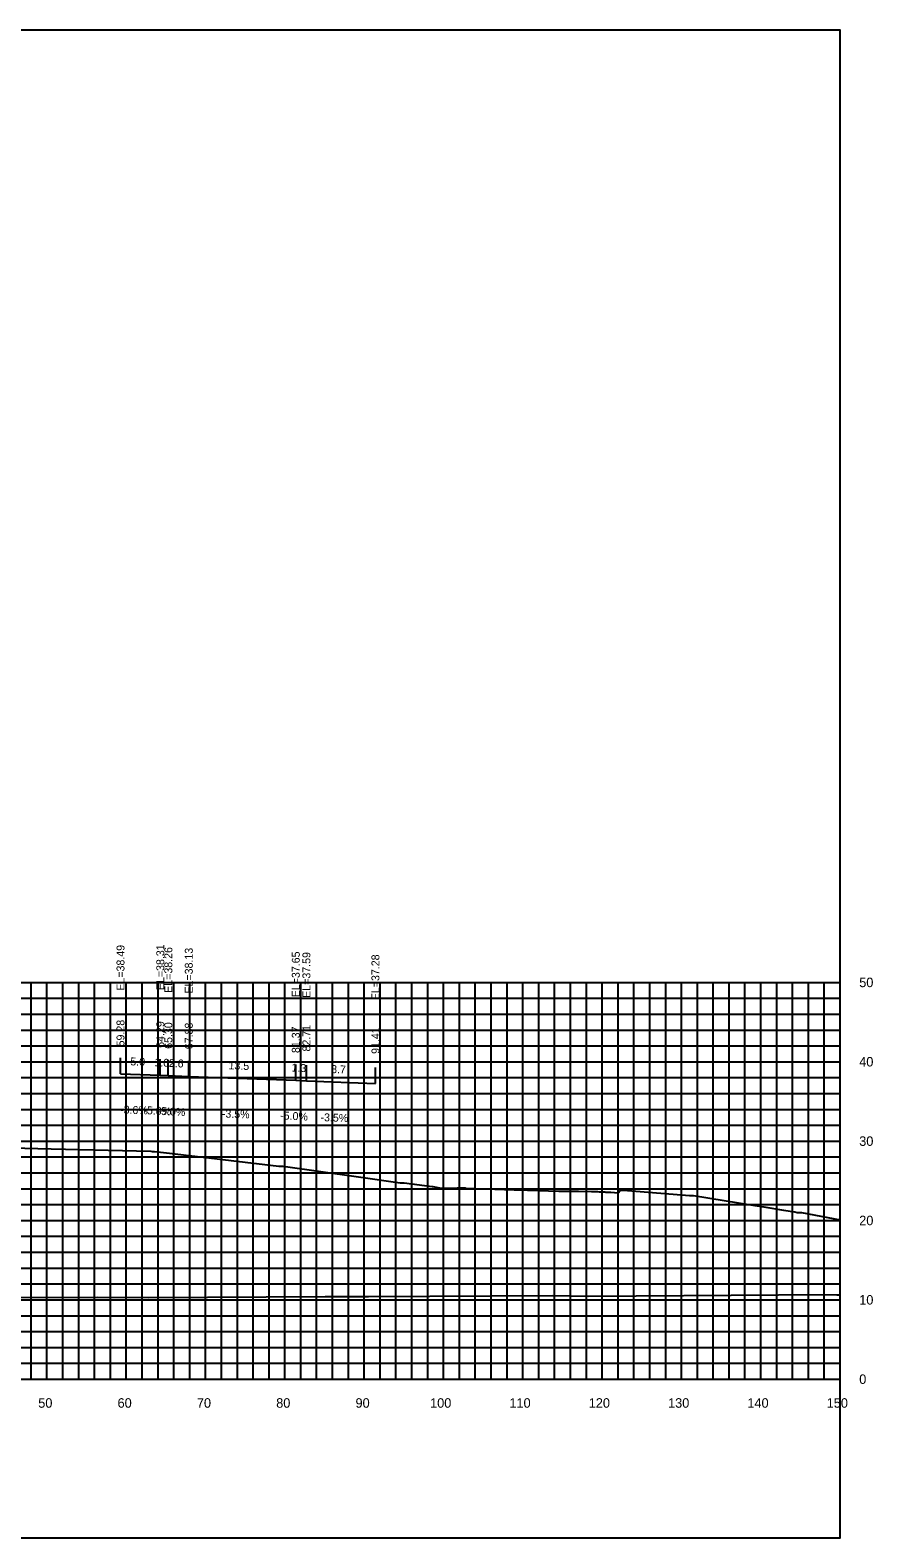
# Model space of a CAD drawing. Extents: x 1800880 to 1818864, y 245271 to 250560.
# Drawn here: x 1810249.8 to 1810356, y 247501.3 to 247691.3 of the extents above; entities that cross this region are included whole.
import ezdxf

# ---------------------------------------------------------------- set-up
doc = ezdxf.new("R2010")
doc.units = 0
for name, color, linetype in [('33', 7, 'Continuous'), ('ANNO-TXT', 7, 'Continuous'), ('CL-CNST', 7, 'Continuous'), ('DESIGN - DRAINAGE - Bridges', 7, 'Continuous'), ('Level 37', 7, 'Continuous'), ('Level 46', 7, 'Continuous'), ('Level 62', 7, 'Continuous'), ('SHT-BDR', 7, 'Continuous')]:
    doc.layers.add(name, color=color, linetype=linetype)

msp = doc.modelspace()

# ---------------------------------------------------------------- linework, layer by layer
at = {"layer": 'CL-CNST'}
msp.add_lwpolyline([(1810240.74, 247550.55), (1810252.44, 247550.27), (1810265.01, 247549.97), (1810265.19, 247549.96), (1810265.47, 247549.95), (1810267.36, 247549.74), (1810281.18, 247548.08), (1810281.57, 247548.08), (1810281.71, 247548.08), (1810291.21, 247546.73), (1810296.47, 247545.99), (1810296.65, 247545.99), (1810296.98, 247545.99), (1810300.5, 247545.52), (1810300.56, 247545.51), (1810301.62, 247545.33), (1810301.63, 247545.33), (1810301.64, 247545.33), (1810301.65, 247545.33), (1810301.66, 247545.33), (1810301.67, 247545.33), (1810301.68, 247545.33), (1810301.69, 247545.33), (1810301.69, 247545.33), (1810301.7, 247545.33), (1810301.71, 247545.33), (1810301.71, 247545.33), (1810302.48, 247545.33), (1810302.53, 247545.33), (1810302.6, 247545.34), (1810302.68, 247545.34), (1810302.77, 247545.34), (1810302.87, 247545.34), (1810303, 247545.34), (1810303.16, 247545.34), (1810303.37, 247545.34), (1810303.63, 247545.35), (1810303.99, 247545.35), (1810304.5, 247545.35), (1810304.66, 247545.36), (1810304.68, 247545.35), (1810304.7, 247545.34), (1810304.72, 247545.34), (1810304.73, 247545.33), (1810310.82, 247545.09), (1810311.22, 247545.09), (1810316.47, 247544.96), (1810317.3, 247544.95), (1810318.95, 247544.93), (1810320.57, 247544.92), (1810320.75, 247544.91), (1810321.06, 247544.89), (1810321.33, 247544.88), (1810321.56, 247544.87), (1810321.76, 247544.86), (1810321.94, 247544.85), (1810322.1, 247544.85), (1810322.24, 247544.84), (1810322.37, 247544.83), (1810322.49, 247544.83), (1810322.59, 247544.82), (1810322.69, 247544.82), (1810322.72, 247544.82), (1810322.76, 247544.81), (1810322.83, 247544.81), (1810322.89, 247544.8), (1810322.95, 247544.8), (1810323, 247544.8), (1810323.94, 247544.73), (1810324.19, 247545.02), (1810324.57, 247545.06), (1810324.6, 247545.06), (1810332.44, 247544.43), (1810332.95, 247544.39), (1810333.4, 247544.39), (1810333.44, 247544.39), (1810341.17, 247543.13), (1810342.3, 247542.95), (1810344.79, 247542.55), (1810346.23, 247542.32), (1810346.52, 247542.27), (1810347.05, 247542.26), (1810347.06, 247542.26), (1810351.93, 247541.35)], dxfattribs=at)
at = {"layer": 'DESIGN - DRAINAGE - Bridges'}
for p, q in [((1810351.93, 247521.25), (1810351.93, 247571.25)), ((1810351.99, 247571.25), (1810351.93, 247571.25)), ((1810351.99, 247561.25), (1810351.93, 247561.25)), ((1810351.99, 247551.25), (1810351.93, 247551.25)), ((1810351.99, 247541.25), (1810351.93, 247541.25)), ((1810351.99, 247531.25), (1810351.93, 247531.25)), ((1810051.93, 247521.25), (1810351.93, 247521.25)), ((1810251.93, 247521.19), (1810251.93, 247521.25)), ((1810261.93, 247521.19), (1810261.93, 247521.25)), ((1810271.93, 247521.19), (1810271.93, 247521.25)), ((1810281.93, 247521.19), (1810281.93, 247521.25)), ((1810291.93, 247521.19), (1810291.93, 247521.25)), ((1810301.93, 247521.19), (1810301.93, 247521.25)), ((1810311.93, 247521.19), (1810311.93, 247521.25)), ((1810321.93, 247521.19), (1810321.93, 247521.25)), ((1810331.93, 247521.19), (1810331.93, 247521.25)), ((1810341.93, 247521.19), (1810341.93, 247521.25)), ((1810351.93, 247521.19), (1810351.93, 247521.25)), ((1810351.99, 247521.25), (1810351.93, 247521.25))]:
    msp.add_line(p, q, dxfattribs=at)
at = {"layer": 'Level 37'}
for p, q in [((1810261.2, 247559.74), (1810261.2, 247561.74)), ((1810266.22, 247559.56), (1810266.22, 247561.56)), ((1810267.23, 247559.51), (1810267.23, 247561.51)), ((1810269.81, 247559.38), (1810269.81, 247561.38)), ((1810283.3, 247558.91), (1810283.3, 247560.91)), ((1810284.64, 247558.84), (1810284.64, 247560.84)), ((1810293.34, 247558.53), (1810293.34, 247560.53))]:
    msp.add_line(p, q, dxfattribs=at)
msp.add_lwpolyline([(1810051.93, 247501.25), (1810351.93, 247501.25), (1810351.93, 247691.25), (1810051.93, 247691.25)], close=True, dxfattribs=at)
at = {"layer": 'Level 46'}
for p, q in [((1810051.93, 247571.25), (1810351.93, 247571.25)), ((1810249.93, 247521.25), (1810249.93, 247571.25)), ((1810251.93, 247521.25), (1810251.93, 247571.25)), ((1810253.93, 247521.25), (1810253.93, 247571.25)), ((1810255.93, 247521.25), (1810255.93, 247571.25)), ((1810257.93, 247521.25), (1810257.93, 247571.25)), ((1810259.93, 247521.25), (1810259.93, 247571.25)), ((1810261.93, 247521.25), (1810261.93, 247571.25)), ((1810263.93, 247521.25), (1810263.93, 247571.25)), ((1810265.93, 247521.25), (1810265.93, 247571.25)), ((1810267.93, 247521.25), (1810267.93, 247571.25)), ((1810269.93, 247521.25), (1810269.93, 247571.25)), ((1810271.93, 247521.25), (1810271.93, 247571.25)), ((1810273.93, 247521.25), (1810273.93, 247571.25)), ((1810275.93, 247521.25), (1810275.93, 247571.25)), ((1810277.93, 247521.25), (1810277.93, 247571.25)), ((1810279.93, 247521.25), (1810279.93, 247571.25)), ((1810281.93, 247521.25), (1810281.93, 247571.25)), ((1810283.93, 247521.25), (1810283.93, 247571.25)), ((1810285.93, 247521.25), (1810285.93, 247571.25)), ((1810287.93, 247521.25), (1810287.93, 247571.25)), ((1810289.93, 247521.25), (1810289.93, 247571.25)), ((1810291.93, 247521.25), (1810291.93, 247571.25)), ((1810293.93, 247521.25), (1810293.93, 247571.25)), ((1810295.93, 247521.25), (1810295.93, 247571.25)), ((1810297.93, 247521.25), (1810297.93, 247571.25)), ((1810299.93, 247521.25), (1810299.93, 247571.25)), ((1810301.93, 247521.25), (1810301.93, 247571.25)), ((1810303.93, 247521.25), (1810303.93, 247571.25)), ((1810305.93, 247521.25), (1810305.93, 247571.25)), ((1810307.93, 247521.25), (1810307.93, 247571.25)), ((1810309.93, 247521.25), (1810309.93, 247571.25)), ((1810311.93, 247521.25), (1810311.93, 247571.25)), ((1810313.93, 247521.25), (1810313.93, 247571.25)), ((1810315.93, 247521.25), (1810315.93, 247571.25)), ((1810317.93, 247521.25), (1810317.93, 247571.25)), ((1810319.93, 247521.25), (1810319.93, 247571.25)), ((1810321.93, 247521.25), (1810321.93, 247571.25)), ((1810323.93, 247521.25), (1810323.93, 247571.25)), ((1810325.93, 247521.25), (1810325.93, 247571.25)), ((1810327.93, 247521.25), (1810327.93, 247571.25)), ((1810329.93, 247521.25), (1810329.93, 247571.25)), ((1810331.93, 247521.25), (1810331.93, 247571.25)), ((1810333.93, 247521.25), (1810333.93, 247571.25)), ((1810335.93, 247521.25), (1810335.93, 247571.25)), ((1810337.93, 247521.25), (1810337.93, 247571.25)), ((1810339.93, 247521.25), (1810339.93, 247571.25)), ((1810341.93, 247521.25), (1810341.93, 247571.25)), ((1810343.93, 247521.25), (1810343.93, 247571.25)), ((1810345.93, 247521.25), (1810345.93, 247571.25)), ((1810347.93, 247521.25), (1810347.93, 247571.25)), ((1810349.93, 247521.25), (1810349.93, 247571.25)), ((1810351.93, 247521.25), (1810351.93, 247571.25)), ((1810051.93, 247569.25), (1810351.93, 247569.25)), ((1810051.93, 247567.25), (1810351.93, 247567.25)), ((1810051.93, 247565.25), (1810351.93, 247565.25)), ((1810051.93, 247563.25), (1810351.93, 247563.25)), ((1810051.93, 247561.25), (1810351.93, 247561.25)), ((1810051.93, 247559.25), (1810351.93, 247559.25)), ((1810051.93, 247557.25), (1810351.93, 247557.25)), ((1810051.93, 247555.25), (1810351.93, 247555.25)), ((1810051.93, 247553.25), (1810351.93, 247553.25)), ((1810051.93, 247551.25), (1810351.93, 247551.25)), ((1810051.93, 247549.25), (1810351.93, 247549.25)), ((1810051.93, 247547.25), (1810351.93, 247547.25)), ((1810051.93, 247545.25), (1810351.93, 247545.25)), ((1810051.93, 247543.25), (1810351.93, 247543.25)), ((1810051.93, 247541.25), (1810351.93, 247541.25)), ((1810051.93, 247539.25), (1810351.93, 247539.25)), ((1810051.93, 247537.25), (1810351.93, 247537.25)), ((1810051.93, 247535.25), (1810351.93, 247535.25)), ((1810051.93, 247533.25), (1810351.93, 247533.25)), ((1810051.93, 247531.25), (1810351.93, 247531.25)), ((1810051.93, 247529.25), (1810351.93, 247529.25)), ((1810051.93, 247527.25), (1810351.93, 247527.25)), ((1810051.93, 247525.25), (1810351.93, 247525.25)), ((1810051.93, 247523.25), (1810351.93, 247523.25)), ((1810051.93, 247521.25), (1810351.93, 247521.25))]:
    msp.add_line(p, q, dxfattribs=at)
at = {"layer": 'Level 62'}
for points in [[(1810261.2, 247559.74), (1810266.22, 247559.56), (1810267.23, 247559.51), (1810269.81, 247559.38), (1810283.3, 247558.91), (1810284.64, 247558.84), (1810293.34, 247558.53)], [(1810051.93, 247532.52), (1810070.43, 247532.28), (1810079.25, 247532.23), (1810098.18, 247532.05), (1810110.45, 247531.99), (1810125.94, 247531.87), (1810140.85, 247531.82), (1810153.7, 247531.7), (1810170.69, 247531.67), (1810181.45, 247531.6), (1810200.15, 247531.6), (1810209.21, 247531.54), (1810229.31, 247531.57), (1810236.96, 247531.51), (1810258.24, 247531.58), (1810264.72, 247531.56), (1810287.01, 247531.67), (1810292.47, 247531.67), (1810315.63, 247531.8), (1810320.23, 247531.72), (1810344.14, 247531.86), (1810347.98, 247531.91), (1810351.52, 247531.88), (1810351.93, 247531.88)]]:
    msp.add_lwpolyline(points, dxfattribs=at)

# ---------------------------------------------------------------- texts
for s, p in [('50', (1810250.83, 247517.65)), ('60', (1810260.83, 247517.65)), ('70', (1810270.83, 247517.65)), ('80', (1810280.83, 247517.65)), ('90', (1810290.83, 247517.65)), ('100', (1810300.23, 247517.65)), ('110', (1810310.23, 247517.65)), ('120', (1810320.23, 247517.65)), ('130', (1810330.23, 247517.65)), ('140', (1810340.23, 247517.65)), ('150', (1810350.23, 247517.65))]:
    msp.add_text(s, height=1.2).set_placement(p)
at = {"layer": '33'}
for s, p in [('50', (1810354.33, 247570.65)), ('40', (1810354.33, 247560.65)), ('30', (1810354.33, 247550.65)), ('20', (1810354.33, 247540.65)), ('10', (1810354.33, 247530.65)), ('0', (1810354.33, 247520.65))]:
    msp.add_text(s, height=1.2, dxfattribs=at).set_placement(p)
at = {"layer": 'ANNO-TXT'}
for s, rotation, p in [('5.0', 357.9493, (1810262.43, 247560.8)), ('1.0', 357.1285, (1810265.46, 247560.7)), ('2.6', 357.1285, (1810267.27, 247560.61)), ('13.5', 357.9828, (1810274.81, 247560.3)), ('1.3', 357.1528, (1810282.74, 247560.03)), ('8.7', 357.998, (1810287.74, 247559.83)), ('-3.6%', 357.9493, (1810261.13, 247554.74)), ('-5.0%', 357.1285, (1810264.07, 247554.66)), ('-5.0%', 357.1285, (1810265.86, 247554.57)), ('-3.5%', 357.9828, (1810273.97, 247554.23)), ('-5.0%', 357.1528, (1810281.31, 247554)), ('-3.5%', 357.998, (1810286.4, 247553.77))]:
    msp.add_text(s, height=1, rotation=rotation, dxfattribs=at).set_placement(p)
at = {"layer": 'SHT-BDR'}
for s, p in [('EL=38.49', (1810261.7, 247570.21)), ('EL=38.31', (1810266.72, 247570.28)), ('EL=38.26', (1810267.73, 247569.94)), ('EL=38.13', (1810270.31, 247569.85)), ('EL=37.65', (1810283.8, 247569.38)), ('EL=37.59', (1810285.14, 247569.31)), ('EL=37.28', (1810293.84, 247569.01)), ('59.28', (1810261.7, 247563.19)), ('64.29', (1810266.72, 247563.01)), ('65.30', (1810267.73, 247562.88)), ('67.88', (1810270.31, 247562.83)), ('81.37', (1810283.8, 247562.35)), ('82.71', (1810285.14, 247562.54)), ('91.41', (1810293.84, 247562.24))]:
    msp.add_text(s, height=1, rotation=90, dxfattribs=at).set_placement(p)

doc.saveas('drawing.dxf')
